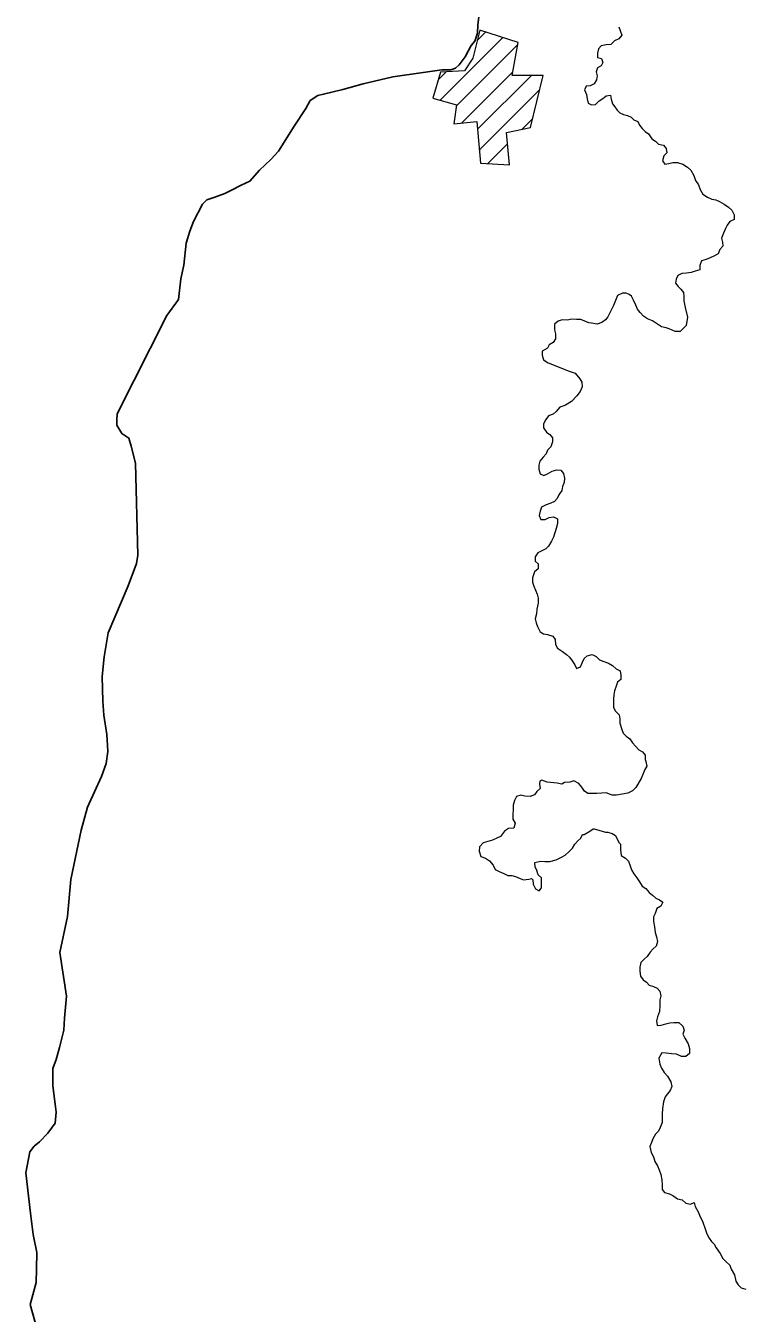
# Model space of a CAD drawing. Extents: x 553962 to 842807, y 8883888 to 9032388.
# Drawn here: x 614502 to 616331, y 8905784 to 8909058 of the extents above; entities that cross this region are included whole.
import ezdxf

# ---------------------------------------------------------------- set-up
doc = ezdxf.new("R2010")
doc.units = 0
doc.header["$LTSCALE"] = 200
doc.layers.add('6', color=7, linetype='Continuous', lineweight=13)

msp = doc.modelspace()

# ---------------------------------------------------------------- linework, layer by layer
at = {"layer": '6'}
for p, q in [((615555, 8908868.9), (615714.5, 8909028.4)), ((615649.7, 8909020.2), (615671.6, 8909042.1)), ((615596.6, 8908853.9), (615753, 8909010.4)), ((615551, 8908921.5), (615570.3, 8908940.8)), ((615609.5, 8908810.3), (615740.3, 8908941.1)), ((615650.5, 8908794.7), (615787.5, 8908931.8)), ((615655.1, 8908742.7), (615808.4, 8908896.1)), ((615763.9, 8908795), (615790.3, 8908821.4)), ((615676.6, 8908707.7), (615726.4, 8908757.5)), ((615729.6, 8908704.1), (615731.2, 8908705.7))]:
    msp.add_line(p, q, dxfattribs=at)
at = {"layer": '6', "lineweight": 25}
for points in [[(615658.6, 8909118.9), (615650.8, 8909060.3), (615650.7, 8909038.9), (615643.5, 8909018.5), (615634.3, 8909007.3), (615618.9, 8908978.8), (615603.5, 8908958.5), (615594.3, 8908950.4), (615582.5, 8908946.1), (615559.6, 8908945.5)], [(615559.6, 8908945.5), (615435.3, 8908928.2), (615359.8, 8908910), (615307.8, 8908895.9), (615258.9, 8908883.7), (615244.6, 8908880.7), (615225.2, 8908867.5), (615213.9, 8908847.1), (615184.2, 8908802.4), (615144.2, 8908739.3), (615124.8, 8908717.9), (615096.2, 8908690.5), (615071.6, 8908663), (615049.2, 8908652.8), (615024.7, 8908639.7), (615007.8, 8908631.5), (614982.8, 8908622.4), (614962.4, 8908615.3), (614951.2, 8908604.1), (614928.6, 8908560.4), (614919.3, 8908535.9), (614910.1, 8908505.4), (614903.7, 8908449.3), (614896.5, 8908414.7), (614890.2, 8908361.8), (614860.5, 8908321.1), (614734.2, 8908070.7), (614733.2, 8908055.4), (614733.1, 8908042.1), (614746.3, 8908020.7), (614763.6, 8908009.5), (614769.6, 8907989.1), (614780.6, 8907945.3), (614786.9, 8907711.9), (614783.8, 8907690.6), (614762.2, 8907633.5), (614711.8, 8907514.4), (614701.4, 8907453.3), (614696.1, 8907403.4), (614697.9, 8907340.2), (614700.8, 8907304.6), (614707.8, 8907255.7), (614709.7, 8907228.2), (614710.7, 8907212.9), (614706.5, 8907182.3), (614694.2, 8907148.7), (614659.2, 8907071.3), (614642.7, 8907012.3), (614616.8, 8906887), (614608.3, 8906793.3), (614588.6, 8906701.6), (614605.5, 8906590.6)], [(614605.5, 8906590.6), (614600.2, 8906534.5), (614599.1, 8906504), (614587.7, 8906460.2), (614579.4, 8906429.6), (614571.2, 8906406.2), (614571, 8906362.4), (614577, 8906315.5), (614579, 8906295.2), (614576.8, 8906267.6), (614558.4, 8906242.2), (614536.9, 8906219.8), (614523.6, 8906208.7), (614512.3, 8906194.4), (614502, 8906141.4), (614513.8, 8906038.5), (614520.8, 8905984.5), (614529.8, 8905938.7), (614529.6, 8905896.9), (614528.5, 8905862.2), (614517.1, 8905821.5), (614513, 8905806.2), (614776.4, 8904863.3)]]:
    msp.add_lwpolyline(points, dxfattribs=at)
at = {"layer": '6'}
msp.add_lwpolyline([(615656.2, 8909047), (615638.8, 8908975.8), (615617.5, 8908943.2), (615556.6, 8908940.1), (615536.8, 8908874.1), (615597, 8908856.8), (615590.3, 8908808.4), (615648.8, 8908814.2), (615658, 8908708.9), (615731.3, 8908704), (615723.8, 8908786.2), (615785, 8908799.6), (615817.1, 8908931.8), (615738.6, 8908931.7), (615754, 8909015.7)], close=True, dxfattribs=at)
for points in [[(616009.4, 8909055.4), (616012.9, 8909046), (616016.9, 8909033.7), (616009.7, 8909024.6), (615998.5, 8909019.6), (615989.3, 8909010.5), (615977.1, 8909009.5), (615964.8, 8909006.6), (615957.7, 8908999.5), (615955.6, 8908988.3), (615955.5, 8908977.1), (615965.7, 8908975), (615968.6, 8908964.8), (615964.5, 8908955.6), (615955.3, 8908950.6), (615952.2, 8908940.4), (615954.2, 8908930.2), (615953.1, 8908920), (615946.9, 8908909.9), (615936.7, 8908904.8), (615926.5, 8908903.9), (615922.4, 8908894.8), (615927.4, 8908883.5), (615929.3, 8908872.3), (615931.3, 8908861.1), (615940.4, 8908856.9), (615950.6, 8908857.9), (615959.8, 8908867), (615969, 8908873.1), (615977.2, 8908880.1), (615988.4, 8908881.1), (615990.4, 8908870.9), (615993.3, 8908859.7), (615999.4, 8908851.5), (616005.4, 8908843.3), (616012.5, 8908836.1), (616021.6, 8908832), (616031.8, 8908829.9), (616040.9, 8908825.7), (616048, 8908818.6), (616058.1, 8908814.4), (616062.1, 8908805.2), (616069.2, 8908797), (616076.3, 8908788.8), (616085.4, 8908782.7), (616093.4, 8908770.4), (616102.6, 8908764.2), (616110.6, 8908757), (616122.8, 8908753.9), (616129.9, 8908745.7), (616131.8, 8908734.5), (616123.7, 8908727.4), (616120.5, 8908714.2), (616126.6, 8908706), (616136.8, 8908708), (616146.9, 8908709.9), (616159.1, 8908709.9), (616172.3, 8908705.7), (616184.5, 8908698.5), (616192.6, 8908690.3), (616200.6, 8908677), (616204.6, 8908664.7), (616211.7, 8908653.5), (616216.7, 8908641.2), (616222.7, 8908630)], [(616222.7, 8908630), (616234.8, 8908621.8), (616246, 8908616.6), (616256.2, 8908615.5), (616265.3, 8908611.4), (616277.4, 8908604.2), (616288.6, 8908597), (616296.7, 8908588.8), (616302.7, 8908577.5), (616302.6, 8908565.3), (616291.4, 8908560.3), (616285.2, 8908551.1), (616281.1, 8908542), (616275.9, 8908530.8), (616270.7, 8908517.6), (616272.7, 8908507.4), (616273.6, 8908497.2), (616266.5, 8908489.1), (616262.3, 8908477.9), (616251.1, 8908471.9), (616241.9, 8908467.9), (616231.7, 8908463.9), (616219.5, 8908459.9), (616215.3, 8908448.7), (616215.2, 8908437.5), (616204, 8908433.5), (616193.8, 8908430.5), (616181.6, 8908428.5), (616169.4, 8908427.6), (616159.2, 8908422.6), (616155.1, 8908413.4), (616154, 8908403.2), (616160, 8908395.1), (616167.1, 8908387.9), (616174.2, 8908379.7), (616175.1, 8908369.5), (616175, 8908358.3)], [(616175, 8908358.3), (616178, 8908341.3), (616178, 8908341.3), (616184.1, 8908316.9), (616181.1, 8908295.6), (616165.8, 8908280.4), (616152.6, 8908280.4), (616137.4, 8908287), (616130, 8908290.2), (616117.7, 8908292.7), (616107.9, 8908299.2), (616094.8, 8908307.4), (616082.5, 8908312.3), (616072.2, 8908319.8), (616064, 8908328.4), (616056.9, 8908337.6), (616052.9, 8908347.8), (616046.9, 8908360.1), (616041.9, 8908370.3), (616036.2, 8908374.8), (616028.1, 8908378.1), (616018.5, 8908377.6), (616006.3, 8908371.6), (616001.1, 8908359.7), (615996.4, 8908346.4), (615988.8, 8908331.2), (615981.2, 8908317.9), (615975.5, 8908310.3), (615966, 8908303.7), (615954.7, 8908298.9), (615940.5, 8908301.8), (615932.9, 8908302.7), (615923.4, 8908306.5), (615913.3, 8908311.1), (615902.1, 8908311.1), (615889.9, 8908312.2), (615877.9, 8908309.4), (615865.6, 8908310.3), (615855.2, 8908306.5), (615845.7, 8908298.9), (615846.1, 8908297.2), (615846, 8908285), (615848.9, 8908274.8), (615848.8, 8908261.6), (615842.7, 8908252.4), (615832.5, 8908246.4), (615828, 8908237.9), (615814.8, 8908230.5), (615814.8, 8908230.5), (615814.8, 8908219.9), (615818, 8908208.8), (615830.1, 8908200.5), (615882.9, 8908179.8), (615898.8, 8908174.7), (615910.1, 8908160.5), (615915.8, 8908151.9), (615916.4, 8908140), (615910.9, 8908127.7), (615902.7, 8908116.7), (615889, 8908102.9), (615873.8, 8908093.3), (615867, 8908090.6), (615859.9, 8908088.3), (615850.6, 8908077.1), (615842.5, 8908070.1)], [(615842.5, 8908070.1), (615831.2, 8908066.1), (615824.1, 8908056.9), (615817.9, 8908045.8), (615817.8, 8908035.6), (615825.9, 8908024.3), (615834, 8908018.2), (615841, 8908010), (615841, 8907999.8), (615836.8, 8907987.6), (615828.6, 8907978.5), (615824.5, 8907969.3), (615817.3, 8907961.2), (615809.1, 8907951.1), (615806, 8907940.9), (615805.9, 8907930.7), (615809.9, 8907918.5), (615819, 8907914.3), (615828.2, 8907918.4), (615840.4, 8907925.4), (615851.7, 8907928.4), (615861.8, 8907928.3), (615868.9, 8907919.1), (615871.8, 8907907.9), (615870.8, 8907896.7), (615866.6, 8907886.5), (615864.5, 8907876.3), (615857.3, 8907865.2), (615853.2, 8907856.1), (615846, 8907847.9), (615836.8, 8907843.9), (615824.6, 8907839.9), (615813.4, 8907833.9), (615809.2, 8907823.7), (615807.1, 8907812.5), (615811.1, 8907802.3), (615822.3, 8907802.2)], [(615822.3, 8907802.2), (615832.5, 8907807.3), (615843.7, 8907809.2), (615853.8, 8907804.1), (615853.8, 8907791.9), (615850.6, 8907779.7), (615846.5, 8907768.5), (615843.3, 8907757.3), (615838.2, 8907747.1), (615831, 8907735), (615823.8, 8907727.9), (615803.4, 8907717.8), (615797.2, 8907707.7), (615797.2, 8907696.5), (615804.2, 8907689.3), (615804.1, 8907677.1), (615794.9, 8907669), (615789.7, 8907653.7), (615789.7, 8907643.5), (615793.7, 8907633.3), (615797.7, 8907623.1), (615801.7, 8907612.9), (615804.7, 8907602.7), (615804.6, 8907589.4), (615801.4, 8907574.2), (615800.3, 8907563), (615797.2, 8907549.8), (615799.1, 8907539.6), (615803.1, 8907530.4), (615809.2, 8907517.1), (615818.3, 8907511.9), (615828.4, 8907509.8), (615841.6, 8907505.7), (615847.7, 8907497.5), (615848.6, 8907484.2), (615853.6, 8907475), (615866.8, 8907466.8), (615876.9, 8907459.6), (615884, 8907452.4), (615891, 8907443.2), (615898.1, 8907433), (615902.1, 8907423.8), (615912.3, 8907427.8), (615916.4, 8907437.9), (615921.6, 8907449.1), (615928.8, 8907456.2), (615942, 8907459.2), (615952.1, 8907454), (615960.2, 8907445.8), (615971.4, 8907441.7), (615983.6, 8907437.5), (615993.7, 8907431.3), (616002.8, 8907423.1), (616012.9, 8907418), (616014.9, 8907406.8), (616014.8, 8907395.6), (616006.6, 8907388.5), (616002.5, 8907378.3), (615998.3, 8907367.1), (615997.2, 8907356.9), (615996.2, 8907345.8), (615996.1, 8907335.6), (615996, 8907324.3), (616001, 8907315.2), (616010.1, 8907305.9)], [(616010.1, 8907305.9), (616012.1, 8907295.7), (616012, 8907284.5), (616017, 8907268.2), (616021, 8907259), (616028.1, 8907251.8), (616037.2, 8907244.6), (616044.2, 8907234.4), (616052.3, 8907226.2), (616060.4, 8907217), (616069.5, 8907211.8), (616076.6, 8907203.6), (616076.5, 8907192.4), (616078.1, 8907186.9), (616081, 8907175.5), (616075.3, 8907166.9), (616072.4, 8907158.4), (616066.7, 8907144.1), (616052.5, 8907121.3), (616043.9, 8907112.7), (616032.5, 8907107), (616004, 8907101.3), (615992.6, 8907101.3), (615977.2, 8907107.5), (615966, 8907106.5), (615953.8, 8907105.6), (615943.7, 8907105.7), (615930.4, 8907105.7), (615922.3, 8907111.9), (615915.3, 8907122.1), (615908.2, 8907131.3), (615895, 8907137.6), (615884.8, 8907134.6), (615871.6, 8907133.6), (615864.6, 8907129.9), (615852.8, 8907131.6), (615836, 8907133.3)], [(615836, 8907133.3), (615827.6, 8907134.9), (615814.2, 8907140), (615808.6, 8907137.1), (615807.5, 8907129.9), (615809.2, 8907118.1), (615801.3, 8907110.6), (615795.1, 8907102.5), (615783.9, 8907098.5), (615770.7, 8907098.6), (615760.5, 8907101.7), (615749.3, 8907097.7), (615744.1, 8907087.6), (615741, 8907076.4), (615740.9, 8907063.2), (615739.8, 8907053), (615739.8, 8907040.7), (615745.8, 8907030.5), (615742.6, 8907017.3), (615729.4, 8907016.4), (615719.2, 8907010.3), (615708.9, 8906996.1), (615699.8, 8906992.1), (615688.5, 8906987.1), (615676.3, 8906984.1), (615665.1, 8906980.1), (615655.8, 8906970), (615654.8, 8906958.8), (615658.7, 8906945.5), (615670.9, 8906941.3), (615681, 8906934.2), (615690.1, 8906923.9), (615695.1, 8906912.7), (615705.3, 8906907.5), (615717.4, 8906902.3), (615727.6, 8906897.2), (615737.8, 8906897.1), (615747.1, 8906894.6), (615758.8, 8906889.6), (615767.2, 8906886.2), (615780.7, 8906887.9), (615787.4, 8906889.6), (615790.6, 8906886.6), (615791.5, 8906875.4), (615797.5, 8906863.1), (615806.7, 8906857.9), (615812.8, 8906866.1), (615812.9, 8906878.3), (615813, 8906891.5), (615804.9, 8906898.7), (615800.9, 8906909.9), (615796.9, 8906919.1), (615796, 8906930.3), (615810.2, 8906933.3), (615821.4, 8906933.2), (615834.6, 8906933.2), (615849.9, 8906937.1), (615864.2, 8906944.2), (615873.4, 8906949.2), (615882.6, 8906957.3), (615891.8, 8906966.4), (615898, 8906976.6), (615905.2, 8906985.7), (615913.4, 8906991.8), (615917.5, 8907001.9)], [(615917.5, 8907001.9), (615921.4, 8907001.4), (615935.6, 8907010), (615944.2, 8907015.7), (615947, 8907015.7), (615967, 8907010), (615975.5, 8907007.1), (615981.2, 8907007.1), (615992.6, 8907004.3), (616001.2, 8906998.6), (616009.7, 8906981.4), (616014, 8906976.8), (616013.9, 8906962.6), (616015.8, 8906948.3), (616026.9, 8906941.1), (616034, 8906933.9), (616038, 8906921.7), (616042, 8906911.5), (616048, 8906901.2), (616055.1, 8906891), (616062.1, 8906880.8), (616069.2, 8906870.5), (616078.3, 8906864.4), (616086.4, 8906854.1), (616095.5, 8906846.9), (616103.6, 8906839.8), (616112.7, 8906835.6), (616121.8, 8906829.4), (616116.6, 8906819.3), (616106.4, 8906813.2), (616102.3, 8906801), (616098.1, 8906791.9), (616098.1, 8906780.7), (616100, 8906766.4), (616101.9, 8906752.1), (616104.9, 8906740.9), (616107.9, 8906729.7)], [(616107.9, 8906729.7), (616104.8, 8906717.5), (616096.6, 8906710.4), (616089.4, 8906702.3), (616081.2, 8906691.2), (616074, 8906684.1), (616065.8, 8906676), (616062.7, 8906663.8), (616062.6, 8906653.6), (616064.6, 8906641.3), (616071.6, 8906632.1), (616079.7, 8906626), (616086.8, 8906618.8), (616097.9, 8906614.6), (616107.1, 8906610.5), (616114.1, 8906603.3), (616116.1, 8906591.1), (616114, 8906580.9), (616113.9, 8906566.7), (616112.8, 8906551.4), (616107.6, 8906538.2), (616105.5, 8906528), (616107.4, 8906515.8), (616117.6, 8906516.7), (616128.8, 8906519.7), (616139, 8906522.7), (616149.2, 8906523.6), (616162.4, 8906523.6), (616172.5, 8906514.3), (616175.5, 8906504.1), (616172.4, 8906493.9), (616177.4, 8906483.7), (616185.4, 8906469.4), (616189.4, 8906457.2), (616189.3, 8906444.9), (616180.1, 8906436.8), (616168.9, 8906436.9), (616155.8, 8906443.1), (616143.6, 8906444.2), (616130.3, 8906445.3), (616119.2, 8906446.4), (616110.9, 8906433.2), (616113.9, 8906417.9), (616117.9, 8906407.7), (616124.9, 8906396.4), (616133, 8906387.2), (616142.1, 8906372.9), (616144, 8906360.7), (616139.9, 8906350.5), (616133.7, 8906342.4), (616127.6, 8906334.3), (616123.4, 8906322.1), (616120.2, 8906304.8), (616120.1, 8906290.5), (616120.1, 8906279.3), (616120, 8906269.1), (616114.8, 8906256.9), (616110.7, 8906246.8), (616102.5, 8906239.7), (616096.3, 8906227.5), (616092.2, 8906218.4), (616088, 8906208.2), (616092, 8906192.9), (616098, 8906181.7), (616101, 8906170.4)], [(616101, 8906170.4), (616108, 8906159.2), (616112, 8906149), (616116, 8906136.7), (616119, 8906123.4), (616119.9, 8906110.2), (616119.8, 8906099), (616125.9, 8906090.8), (616138.1, 8906087.7), (616147.2, 8906083.5), (616158.3, 8906075.3), (616170.5, 8906072.2), (616179.6, 8906064), (616191.8, 8906061.9), (616201, 8906065.9), (616204, 8906055.7), (616211, 8906042.4), (616215, 8906033.2), (616223, 8906015.8), (616229, 8905998.5), (616233, 8905986.2), (616239, 8905975), (616245.1, 8905966.8), (616252.1, 8905959.6), (616257.2, 8905950.4), (616267.2, 8905936.1), (616274.3, 8905923.8), (616282.3, 8905914.6), (616291.4, 8905906.4), (616295.4, 8905896.2), (616303.5, 8905881.8), (616307.4, 8905865.5), (616312.5, 8905856.3), (616320.5, 8905849.1), (616332.7, 8905845)]]:
    msp.add_lwpolyline(points, dxfattribs=at)
at = {"layer": '6', "lineweight": 40}
msp.add_spline([(615971.7, 8911432.5), (616138.5, 8911227.2), (616313.3, 8911009), (616504.8, 8910771.9), (616895.5, 8910293.3), (617079.2, 8910062.8), (617725.5, 8909265.3), (618056.1, 8908857.7), (618263.2, 8908603.7), (618306.6, 8908556.9), (618336.6, 8908483.4), (618463.5, 8908212.8), (618533.7, 8908055.7), (618557.1, 8908012.3), (618590.5, 8907985.6), (618640.6, 8907962.2), (618764.1, 8907925.4), (618847.6, 8907882), (618877.7, 8907865.3), (618937.8, 8907811.8), (618997.9, 8907778.4), (619028, 8907745), (619141.5, 8907698.2), (619241.7, 8907674.8), (619372, 8907724.9), (619488.8, 8907801.8), (619552.3, 8907878.6), (619575.7, 8907905.4), (619599.1, 8907898.7), (619632.5, 8907871.9), (619679.2, 8907871.9), (619782.8, 8907918.7), (619872.9, 8907952.1), (619949.7, 8907952.1), (620026.6, 8907932.1), (620080, 8907908.7), (620120.1, 8907902), (620166.8, 8907932.1), (620233.6, 8907952.1), (620300.4, 8907958.8), (620363.9, 8907992.2), (620444, 8908052.4), (620517.5, 8908095.8), (620586.9, 8908115.3)], degree=3, dxfattribs=at)

doc.saveas('drawing.dxf')
